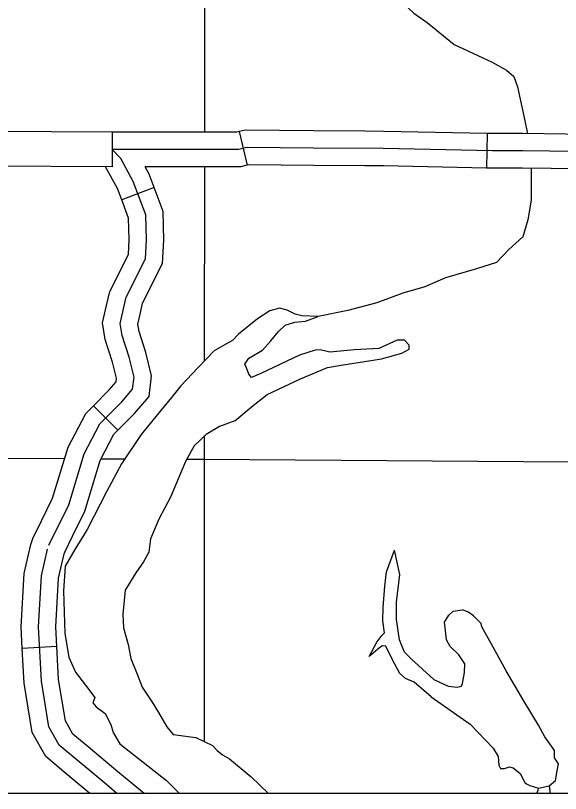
# Model space of a CAD drawing. Extents: x 813775 to 1157140, y 1757555 to 1979907.
# Drawn here: x 1026181 to 1030904, y 1798155 to 1804897 of the extents above; entities that cross this region are included whole.
import ezdxf

# ---------------------------------------------------------------- set-up
doc = ezdxf.new("R2010")
doc.units = 0
for name, color, linetype in [('Level 32', 7, 'Continuous'), ('Level 35', 7, 'Continuous'), ('Level 45', 7, 'Continuous'), ('Level 46', 7, 'Continuous'), ('Level 5', 7, 'Continuous'), ('R_Draft', 7, 'Continuous')]:
    doc.layers.add(name, color=color, linetype=linetype)

msp = doc.modelspace()

# ---------------------------------------------------------------- linework, layer by layer
at = {"layer": 'Level 32'}
msp.add_line((1027019.9, 1803886.6), (1027018.7, 1803586.6), dxfattribs=at)
for points in [[(1027019.9, 1803886.6), (1025963.9, 1803890.9)], [(1027018.7, 1803586.6), (1025962.7, 1803590.9)]]:
    msp.add_lwpolyline(points, dxfattribs=at)
at = {"layer": 'Level 35'}
for points in [[(1029218, 1805328.6), (1029406.7, 1805131.9), (1029633.3, 1804916.6), (1029748.1, 1804836.2), (1029983.3, 1804646.7), (1030313.1, 1804491.7), (1030436.4, 1804422.8), (1030499.5, 1804368.2), (1030531.1, 1804279.2), (1030591.3, 1803997.8), (1030617.8, 1803873.2)], [(1030648.7, 1803572.7), (1030648.7, 1803295.6), (1030620, 1803126.3), (1030577, 1802979.8)], [(1030577, 1802979.8), (1030456.5, 1802869), (1030350.4, 1802757), (1030175.4, 1802702.5), (1029908.7, 1802625), (1029728, 1802544.6)], [(1029728, 1802544.6), (1029537, 1802490), (1029313.2, 1802406.8), (1029060.8, 1802340.7), (1028803.5, 1802288.7)], [(1028803.5, 1802288.7), (1028662.1, 1802295.7), (1028604.8, 1802310), (1028535.9, 1802344.5), (1028470, 1802361.7), (1028383.9, 1802338.7), (1028277.8, 1802267), (1028114.3, 1802134.9), (1028062.7, 1802080.3), (1028002.4, 1802048.8), (1027902, 1801991.3), (1027764.4, 1801847.8), (1027612.3, 1801687), (1027532, 1801586.5)], [(1028082.7, 1801383.8), (1028240.5, 1801515.9), (1028361, 1801613.5), (1028650.7, 1801748.4), (1028885.9, 1801846.1), (1029003.5, 1801866.1), (1029353.4, 1801920.7), (1029528.4, 1801969.5), (1029591.5, 1802004), (1029591.5, 1802041.3), (1029551.3, 1802084.4), (1029488.2, 1802084.4), (1029330.4, 1802012.6), (1029118.2, 1802001.1), (1028905.9, 1801978.1), (1028819.9, 1802001.1), (1028776.9, 1801998.2), (1028642.1, 1801952.3), (1028306.5, 1801794.4), (1028226.2, 1801759.9), (1028203.2, 1801788.6), (1028183.1, 1801843.2), (1028168.8, 1801874.8), (1028203.2, 1801926.4), (1028320.8, 1801995.4), (1028392.5, 1802078.6), (1028461.4, 1802159), (1028518.7, 1802213.6), (1028601.9, 1802239.4), (1028693.7, 1802248)], [(1028693.7, 1802248), (1028803.5, 1802288.7)], [(1027532, 1801586.5), (1027397.5, 1801421.7), (1027271.3, 1801266.7), (1027099.2, 1801011.2), (1026970.1, 1800770), (1026800.9, 1800442.7)], [(1028082.7, 1801383.8), (1027948.2, 1801335.6), (1027833.5, 1801266.7), (1027730.2, 1801166.2), (1027652.8, 1801031.3), (1027523.7, 1800724.1), (1027426.2, 1800537.4), (1027351.6, 1800362.3), (1027337.3, 1800247.4), (1027291.4, 1800161.3), (1027222.6, 1800066.6), (1027130.8, 1799917.3)], [(1026800.9, 1800442.7), (1026694.8, 1800270.4), (1026611.6, 1800124)], [(1029783.3, 1798990.8), (1029637.1, 1799118.8), (1029559.6, 1799150.4), (1029510.9, 1799193.5), (1029447.8, 1799314.1), (1029390.4, 1799431.8), (1029361.7, 1799434.6), (1029338.8, 1799420.3), (1029247, 1799342.8), (1029312.9, 1799466.2), (1029356, 1799523.7), (1029378.9, 1799546.6), (1029364.6, 1799652), (1029367.4, 1799766.8), (1029381.8, 1799950.6), (1029396.1, 1800074.3), (1029465, 1800263.8)], [(1029508, 1799485.8), (1029482.2, 1799663.5), (1029482.2, 1799812.8), (1029510.9, 1800051.1), (1029465, 1800263.8)], [(1026611.6, 1800124), (1026597.3, 1799910.4), (1026608.7, 1799540), (1026643.2, 1799336.2), (1026700.5, 1799207), (1026786.6, 1799092.1), (1026869.8, 1798985.9), (1026849.7, 1798939.9), (1026881.2, 1798905.5), (1026958.7, 1798848.1), (1027007.4, 1798753.3)], [(1027130.8, 1799917.3), (1027110.7, 1799709.4), (1027116.4, 1799588.8), (1027156.6, 1799445.3), (1027179.5, 1799324.7), (1027234, 1799189.7), (1027279.3, 1799075.5), (1027366, 1798945.7), (1027420.5, 1798855.8), (1027491.6, 1798730.9), (1027546.1, 1798664.9)], [(1029611.2, 1799322.1), (1029806.3, 1799142.4), (1029929.6, 1799084.9), (1030007.1, 1799076.3), (1030047.2, 1799084.9), (1030055.8, 1799107.9), (1030073, 1799202.7), (1030075.9, 1799277.3), (1030024.3, 1799354.8), (1029946.8, 1799429.5), (1029915.3, 1799486.9), (1029903.8, 1799590.3), (1029898.1, 1799639.1), (1029935.4, 1799699.4), (1029972.7, 1799733.8), (1030052.9, 1799747.5)], [(1030216.8, 1799628), (1030150.5, 1799692.8), (1030101.7, 1799730.1), (1030052.9, 1799747.5)], [(1030222.2, 1799599.4), (1030216.8, 1799628)], [(1030852.6, 1798525.6), (1030827.4, 1798565.8), (1030767.2, 1798646.2), (1030712.7, 1798746.7), (1030589.3, 1798950.6), (1030434.4, 1799217.6), (1030319.7, 1799421.4), (1030222.2, 1799599.4)], [(1029611.2, 1799322.1), (1029551, 1799379.5), (1029508, 1799485.8)], [(1029783.3, 1798990.8), (1030121.8, 1798755.3), (1030319.7, 1798548.6), (1030362.7, 1798474), (1030368.5, 1798399.3), (1030382.8, 1798370.6), (1030420.1, 1798370.6), (1030463.1, 1798385), (1030494.7, 1798376.3), (1030554.9, 1798327.5), (1030594.8, 1798249), (1030609.4, 1798238.5), (1030638.1, 1798224.2), (1030713.4, 1798200.1)], [(1027007.4, 1798753.3), (1027027.5, 1798683.6), (1027084.9, 1798585.9), (1027489.3, 1798267.2), (1027602.5, 1798154.8)], [(1027546.1, 1798664.9), (1027744.6, 1798640.5), (1027888, 1798571.6), (1027927.6, 1798527.1), (1027973.5, 1798489.8), (1028036.6, 1798455.3), (1028223, 1798297.4), (1028373, 1798154.8)], [(1030713.4, 1798200.1), (1030804.4, 1798220.4), (1030861.8, 1798267.2), (1030876.2, 1798350.5), (1030887.6, 1798410.8), (1030853.2, 1798462.5), (1030852.6, 1798525.6)], [(1030700.2, 1798154.8), (1030710.6, 1798182.9), (1030713.4, 1798200.1)], [(1030804.4, 1798220.4), (1030814.5, 1798154.8)]]:
    msp.add_lwpolyline(points, dxfattribs=at)
at = {"layer": 'Level 45'}
for p, q in [((1028120.6, 1803891.9), (1028188.8, 1803599.8)), ((1030268.7, 1803874.7), (1030262.4, 1803574.7)), ((1027382.4, 1803405.2), (1027101.2, 1803300.5)), ((1027067.8, 1801302.9), (1026855.5, 1801515)), ((1026538.9, 1799428), (1026239.3, 1799411.7))]:
    msp.add_line(p, q, dxfattribs=at)
for points in [[(1027099.7, 1803886.6), (1027019.3, 1803886.6)], [(1028120.6, 1803891.9), (1028097.8, 1803886.6), (1027784.4, 1803886.6), (1027099.7, 1803886.6)], [(1029211, 1803894.8), (1028765.4, 1803898.4), (1028170, 1803903.5), (1028120.6, 1803891.9)], [(1030268.7, 1803874.7), (1029373.5, 1803893.4), (1029211, 1803894.8)], [(1031323.4, 1803864.2), (1030576.6, 1803873.7), (1030315.6, 1803873.7), (1030268.7, 1803874.7)], [(1028186.6, 1803753.3), (1028115.1, 1803736.6), (1027784.4, 1803736.6), (1027019.3, 1803736.6)], [(1033591.5, 1803689.1), (1033532.3, 1803728.6), (1033463.2, 1803738.5), (1033206.5, 1803728.6), (1032604.3, 1803723.7), (1031740.5, 1803708.9), (1030575.7, 1803723.7), (1030314, 1803723.7), (1029371.3, 1803743.4), (1028764.2, 1803748.4), (1028186.6, 1803753.3)], [(1027101.2, 1803300.5), (1027065.2, 1803397.3), (1026961, 1803586.8)], [(1028188.8, 1803599.8), (1028132.3, 1803586.6), (1027784.4, 1803586.6), (1027303.5, 1803586.6)], [(1027382.4, 1803405.2), (1027338.6, 1803522.6), (1027303.5, 1803586.6)], [(1029208.6, 1803594.8), (1028762.9, 1803598.4), (1028203.3, 1803603.2), (1028188.8, 1803599.8)], [(1030262.4, 1803574.7), (1029369.1, 1803593.5), (1029208.6, 1803594.8)], [(1031319.6, 1803564.2), (1030574.7, 1803573.7), (1030312.5, 1803573.7), (1030262.4, 1803574.7)], [(1027262.9, 1802319.6), (1027281.7, 1802404.1), (1027455.7, 1802748.3), (1027466.4, 1802951.1), (1027459.8, 1803197.4), (1027382.4, 1803405.2)], [(1026970.1, 1802384.8), (1026997.1, 1802505.9), (1027159.5, 1802827.2), (1027166.2, 1802955), (1027161.2, 1803139.5), (1027101.2, 1803300.5)], [(1026855.5, 1801515), (1026992, 1801651.6), (1027052.2, 1801721.1), (1027055.8, 1801753.6), (1027021.7, 1801893.9), (1026958.4, 1802089.1), (1026936.3, 1802232.9), (1026970.1, 1802384.8)], [(1027067.8, 1801302.9), (1027211.8, 1801447.1), (1027340.1, 1801595.3), (1027359.9, 1801773.2), (1027310.5, 1801975.8), (1027251.3, 1802158.6), (1027241.4, 1802222.8), (1027262.9, 1802319.6)], [(1026405.8, 1800516.7), (1026502.4, 1800712.7), (1026636.6, 1801155.8), (1026789.3, 1801448.7), (1026855.5, 1801515)], [(1026674.9, 1800384.1), (1026782.4, 1800602.2), (1026915.6, 1801041.9), (1027034.1, 1801269.2), (1027067.8, 1801302.9)], [(1026239.3, 1799411.7), (1026229.1, 1799599), (1026256.2, 1800061.5), (1026312.9, 1800313.8), (1026330.6, 1800364), (1026405.8, 1800516.7)], [(1026538.9, 1799428), (1026529.6, 1799598.3), (1026554.3, 1800019.6), (1026601.7, 1800230.8), (1026607.6, 1800247.4), (1026674.9, 1800384.1)], [(1026601.2, 1798342.3), (1026443.3, 1798474.4), (1026326.1, 1798681.9), (1026255.6, 1799111.2), (1026239.3, 1799411.7)], [(1026793.7, 1798572.5), (1026677.7, 1798669.4), (1026613.5, 1798783.1), (1026554.3, 1799143.8), (1026538.9, 1799428)], [(1027295.8, 1798154.8), (1027067.6, 1798343.4), (1026793.7, 1798572.5)], [(1026825.5, 1798154.8), (1026601.2, 1798342.3)]]:
    msp.add_lwpolyline(points, dxfattribs=at)
at = {"layer": 'Level 46'}
for points in [[(1027139.4, 1802455), (1027307.6, 1802787.7), (1027316.3, 1802953), (1027310.5, 1803168.4), (1027201.9, 1803459.9), (1027093.3, 1803657.6), (1027019.3, 1803736.6)], [(1026469.1, 1800305.7), (1026642.4, 1800657.5), (1026776.1, 1801098.9), (1026911.7, 1801359), (1027101.9, 1801549.3), (1027196.2, 1801658.2), (1027207.9, 1801763.4), (1027166.1, 1801934.8), (1027104.8, 1802123.8), (1027088.9, 1802227.9), (1027139.4, 1802455)], [(1027060.3, 1798154.8), (1026971.7, 1798228), (1026560.5, 1798571.9), (1026469.8, 1798732.5), (1026405, 1799127.5), (1026379.4, 1799598.6), (1026405.3, 1800040.5), (1026457.3, 1800272.3)]]:
    msp.add_lwpolyline(points, dxfattribs=at)
at = {"layer": 'Level 5'}
for points in [[(1027827.5, 1811941.7), (1027818.6, 1803886.6)], [(1027818.3, 1803586.6), (1027816.4, 1801902)], [(1027815.7, 1801256), (1027815.4, 1801051)], [(1018419, 1801097.9), (1026606.7, 1801057)], [(1026922.7, 1801055.4), (1027128.3, 1801054.4)], [(1027664.5, 1801051.7), (1027815.4, 1801051)], [(1027815.4, 1801051), (1034539.3, 1801002.1)], [(1027815.4, 1801051), (1027816.1, 1798606.1)]]:
    msp.add_lwpolyline(points, dxfattribs=at)
at = {"layer": 'R_Draft'}
msp.add_lwpolyline([(912532, 1880709.1), (1062535.4, 1880709.1), (1062535.4, 1798154.8), (912532, 1798154.8)], close=True, dxfattribs=at)

doc.saveas('drawing.dxf')
